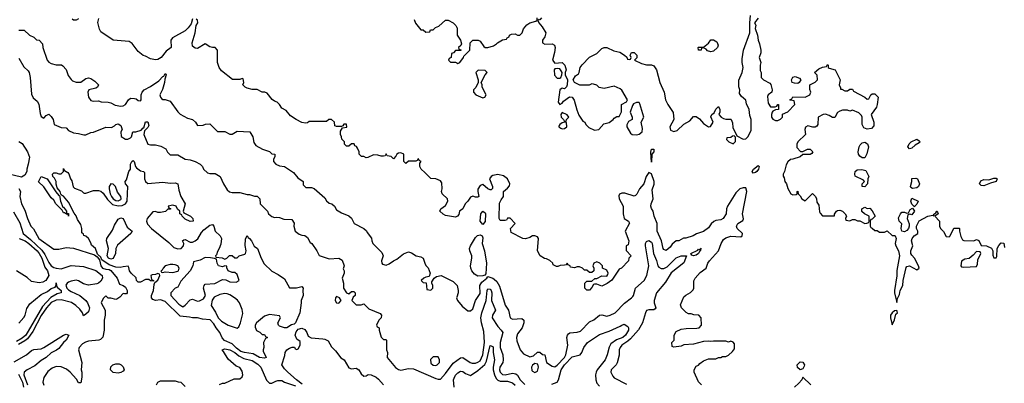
# Model space of a CAD drawing. Header units: inches. Extents: x 2380053 to 2584298, y 380219 to 546618.
# Tile 764 of 788: x 2476476 to 2484415, y 502301 to 505236. Entities that reach past the tile are written whole.
import ezdxf

# ---------------------------------------------------------------- set-up
doc = ezdxf.new("R2010")
doc.units = ezdxf.units.IN
doc.header["$MEASUREMENT"] = 0
doc.layers.add('C4570', color=7, linetype='Continuous')
doc.layers.add('C4580', color=7, linetype='Continuous')

msp = doc.modelspace()

# ---------------------------------------------------------------- linework, layer by layer
at = {"layer": 'C4570', "color": 2}
for points, elevation in [([(2476950, 505242), (2476930, 505232), (2476910, 505232), (2476899.6, 505239.6)], 46), ([(2477870, 505242), (2477857.2, 505202.8), (2477835.3, 505170), (2477810, 505146.8), (2477708.7, 505090), (2477695.3, 505070), (2477698, 505010), (2477658, 504982), (2477615.3, 504930), (2477590, 504914.8), (2477570, 504911), (2477530, 504921), (2477490, 504941), (2477470, 504946), (2477430, 504978), (2477383.6, 505043.6), (2477359.6, 505059.6), (2477230, 505071), (2477130, 505138), (2477118, 505158), (2477106.8, 505213.2), (2477114, 505246)], 46), ([(2480000, 503647), (2479990, 503642), (2479910, 503656), (2479890, 503666), (2479862.8, 503690), (2479871, 503710), (2479910, 503735.3), (2479926.8, 503770), (2479924.7, 503790), (2479882, 503830), (2479878, 503850), (2479882, 503870), (2479879.6, 503919.6), (2479870, 503934), (2479831.1, 503951.1), (2479790, 503954), (2479743.6, 504003.6), (2479712, 504030), (2479702, 504050), (2479702, 504078), (2479712, 504090), (2479698, 504098), (2479692.7, 504112.7), (2479686, 504110), (2479682, 504098), (2479670, 504094), (2479610, 504094), (2479590, 504074), (2479574, 504090), (2479572, 504150), (2479550, 504162), (2479530, 504158), (2479518, 504150), (2479510, 504134), (2479490, 504114), (2479471.6, 504131.6), (2479438, 504138), (2479430, 504152), (2479422, 504138), (2479410, 504134), (2479390, 504134), (2479363.6, 504143.6), (2479330, 504144.7), (2479283.6, 504123.6), (2479270, 504122), (2479250, 504132), (2479232.7, 504132.7), (2479214, 504150), (2479214, 504170), (2479199.6, 504199.6), (2479192.7, 504212.7), (2479178, 504218), (2479172.7, 504232.7), (2479150, 504234), (2479130, 504214), (2479110, 504214), (2479094, 504230), (2479094, 504250), (2479072.7, 504272.7), (2479071.6, 504291.6), (2479062, 504310), (2479063.6, 504336.4), (2479078, 504362), (2479112.7, 504367.3), (2479110, 504392), (2479088.4, 504391.6), (2479082, 504378), (2479070, 504374), (2479030, 504374), (2479018, 504378), (2479014, 504410), (2478990, 504431.3), (2478968.7, 504431.3), (2478950, 504414), (2478810, 504414), (2478796.4, 504403.6), (2478779, 504401), (2478750, 504406), (2478704.7, 504430), (2478660.7, 504460.7), (2478623.6, 504503.6), (2478590, 504522), (2478570.9, 504550.9), (2478551, 504571), (2478530, 504578), (2478510.9, 504590.9), (2478470, 504642), (2478451.1, 504651.1), (2478430, 504652), (2478390, 504672), (2478350, 504672), (2478310, 504682), (2478294, 504690), (2478274, 504710), (2478282, 504730), (2478278, 504758), (2478270, 504762), (2478250, 504752), (2478192.7, 504752.7), (2478103.5, 504823.5), (2478084.7, 504850), (2478071.3, 504890), (2478071.3, 504990), (2478050.9, 505010.9), (2478030, 505011.3), (2478010, 505018), (2477970, 505042), (2477910, 505002), (2477890, 505004.7), (2477870, 505022), (2477867.7, 505050), (2477891.3, 505130), (2477898, 505190), (2477911.3, 505210), (2477910.7, 505230.7), (2477899.8, 505239.8)], 46), ([(2479656, 505236), (2479666.4, 505206.4), (2479710, 505154), (2479730, 505154), (2479750, 505134), (2479782, 505138), (2479787.3, 505152.7), (2479810, 505154), (2479827.3, 505172.7), (2479856.4, 505183.6), (2479910, 505232), (2479930, 505232), (2479970, 505211.3), (2479991.3, 505190), (2480000, 505173.8)], 50), ([(2476470, 505152), (2476511.6, 505151.6), (2476554, 505110), (2476590, 505094), (2476610, 505074), (2476634, 505070), (2476659.6, 505039.6), (2476662, 505010), (2476698, 504910), (2476710, 504892), (2476730, 504882), (2476770, 504872), (2476811.6, 504871.6), (2476823.6, 504863.6), (2476850, 504834), (2476866.4, 504786.4), (2476890, 504752), (2476902, 504742), (2476930, 504732), (2476970, 504732), (2477010, 504762), (2477030, 504766), (2477050, 504761), (2477080.7, 504740.7), (2477111.3, 504710), (2477102, 504690), (2477090, 504682), (2477034, 504670), (2477026, 504650), (2477031.3, 504610), (2477050, 504584.7), (2477070, 504578), (2477110, 504582), (2477132.7, 504572.7), (2477188.7, 504571.3), (2477210, 504566), (2477244.7, 504544.7), (2477290, 504538.7), (2477310, 504540.4), (2477329.2, 504550), (2477354, 504590), (2477370, 504602.8), (2477401, 504601), (2477416, 504596), (2477430, 504584.7), (2477450, 504582), (2477455.3, 504590), (2477455.3, 504630), (2477462, 504650), (2477479, 504670), (2477530, 504697.1), (2477598.3, 504741.7), (2477630, 504778), (2477639, 504781), (2477650, 504802), (2477658, 504790), (2477645.4, 504754.6), (2477644, 504730), (2477628, 504672), (2477606.8, 504630), (2477611.1, 504611.1), (2477619.6, 504599.6), (2477630, 504592), (2477650, 504591.3), (2477690, 504578), (2477750, 504492), (2477770, 504472), (2477830, 504441), (2477870, 504431.3), (2477892, 504410), (2477910, 504382), (2477954.6, 504385.4), (2477972.7, 504392.7), (2478010, 504394), (2478070, 504334), (2478130, 504334), (2478170, 504311), (2478190, 504311), (2478230, 504334.8), (2478332, 504330), (2478356, 504290), (2478363.6, 504243.6), (2478379.6, 504219.6), (2478434, 504190), (2478490.9, 504170.9), (2478510, 504152), (2478534, 504150), (2478532, 504130), (2478522, 504110), (2478522, 504090), (2478542, 504070), (2478570, 504056), (2478610, 504050.8), (2478683.5, 504003.5), (2478719.8, 503959.8), (2478762, 503930), (2478762, 503902), (2478782, 503882), (2478830, 503882), (2478850, 503872), (2478936.9, 503796.9), (2478950, 503774), (2478970, 503754), (2478994, 503750), (2479014, 503730), (2479030, 503702), (2479070, 503678), (2479130, 503654), (2479150, 503634), (2479174, 503590), (2479251.1, 503551.1), (2479271, 503531), (2479276.9, 503516.9), (2479312.7, 503472.7), (2479314, 503450), (2479322, 503430), (2479396.3, 503356.3), (2479406, 503330), (2479394, 503290), (2479394.8, 503270), (2479402, 503262), (2479430, 503255.5), (2479454.3, 503265.7), (2479490, 503290.7), (2479518, 503302), (2479570, 503346), (2479610, 503361), (2479634.4, 503354.4), (2479674, 503330), (2479710, 503322), (2479730, 503312), (2479742, 503270), (2479751.6, 503251.6), (2479770, 503234), (2479784.7, 503190), (2479778, 503162), (2479750, 503158), (2479734, 503150), (2479714, 503130), (2479730, 503114), (2479752.7, 503112.7), (2479758, 503058), (2479790, 503054), (2479806, 503070), (2479806, 503090), (2479798, 503110), (2479800.4, 503119.6), (2479818, 503150), (2479838, 503162), (2479874, 503170), (2479939.6, 503139.6), (2479970, 503122), (2480000, 503092)], 42), ([(2480000, 504986.3), (2479990, 504986), (2479972.7, 504967.3), (2479958, 504962), (2479954, 504930), (2479938, 504922), (2479934, 504910), (2479950, 504894), (2479990, 504894), (2480000, 504888)], 50), ([(2476470, 504926), (2476510, 504856), (2476543.5, 504823.5), (2476551, 504810), (2476558.8, 504770), (2476570, 504634), (2476585.4, 504605.4), (2476616.9, 504576.9), (2476630, 504554), (2476639.6, 504479.6), (2476650, 504454), (2476670, 504442), (2476690, 504462), (2476710, 504472), (2476730, 504454), (2476744.7, 504430), (2476754, 504390), (2476810, 504364.7), (2476850, 504362), (2476870, 504342), (2476910, 504322), (2476950, 504318), (2476993.6, 504306.4), (2477010, 504306), (2477050, 504326), (2477070, 504326.8), (2477170, 504367.3), (2477215.3, 504364.7), (2477241.2, 504378.8), (2477250, 504390.8), (2477270, 504396), (2477290, 504382), (2477301, 504350), (2477292, 504330), (2477292.7, 504292.7), (2477330, 504272), (2477347.3, 504272.7), (2477370, 504282), (2477378, 504290), (2477388.4, 504331.6), (2477411.6, 504331.6), (2477455.3, 504344.7), (2477470, 504362), (2477476.4, 504363.6), (2477490, 504411.3), (2477510, 504411), (2477516.9, 504383.1), (2477510, 504366), (2477481, 504339), (2477476, 504310), (2477510, 504231.3), (2477530, 504224.7), (2477570, 504226), (2477613.7, 504213.7), (2477653.4, 504193.4), (2477667.5, 504167.5), (2477690, 504146), (2477750, 504146), (2477810, 504111), (2477850, 504104.7), (2477890, 504091.3), (2477932, 504070), (2477950, 504052), (2477958, 504030), (2477990, 504001), (2478010, 503994.8), (2478053.2, 503993.2), (2478092, 503970), (2478118, 503910), (2478150, 503862), (2478166.4, 503846.4), (2478190, 503841), (2478250, 503841), (2478310, 503824.7), (2478330, 503824.7), (2478370, 503811.3), (2478390.7, 503810.7), (2478412, 503790), (2478414, 503750), (2478474, 503690), (2478482, 503670), (2478510, 503646), (2478530, 503638), (2478550, 503642), (2478570, 503638), (2478606.4, 503626.4), (2478670, 503622), (2478690, 503594), (2478686, 503570), (2478698, 503530), (2478730, 503504.7), (2478750, 503496), (2478774, 503494), (2478796.9, 503476.9), (2478818, 503438), (2478831.3, 503430), (2478871.3, 503370), (2478891.6, 503331.6), (2478970, 503306), (2479050, 503310.8), (2479075.5, 503295.5), (2479090.8, 503250), (2479084.7, 503224.7), (2479092, 503210), (2479092, 503190), (2479076, 503150), (2479086, 503110), (2479086.8, 503070), (2479110, 503032), (2479130, 503022), (2479150, 503042), (2479170, 503042), (2479182, 503030), (2479182, 503010), (2479164.7, 502995.3), (2479154, 502970), (2479190, 502934), (2479230, 502934), (2479250, 502942), (2479290, 502902), (2479383.6, 502863.6), (2479392, 502850), (2479391.3, 502830), (2479372, 502810), (2479354, 502770), (2479358, 502758), (2479374, 502750), (2479374, 502730), (2479390, 502674), (2479410, 502654), (2479430, 502654), (2479434, 502650), (2479434, 502570), (2479442, 502550), (2479438, 502510), (2479507.3, 502427.3), (2479530, 502411.3), (2479550, 502406), (2479610, 502421), (2479650, 502418.8), (2479830, 502340.5), (2479850, 502334), (2479870, 502334.8), (2479910, 502379.1), (2479970, 502464), (2480000, 502485.9)], 38), ([(2476470, 504253), (2476495.6, 504235.6), (2476539.3, 504170), (2476554, 504126), (2476544.7, 504070), (2476532, 504030), (2476532, 504010), (2476518, 503982), (2476490, 503966), (2476388.9, 503988.9)], 34), ([(2476470, 503874), (2476482, 503850), (2476478, 503810), (2476491, 503750), (2476518, 503698), (2476538.8, 503630), (2476566, 503570), (2476587.1, 503547.1), (2476631, 503470), (2476750, 503384.7), (2476790, 503384.7), (2476850, 503396), (2476908.4, 503391.6), (2477079.1, 503339.1), (2477101, 503321), (2477118, 503298), (2477130.6, 503250), (2477144.4, 503230), (2477170, 503221.3), (2477198.4, 503218.4), (2477210.6, 503210.6), (2477260.7, 503150), (2477280.7, 503100.7), (2477310.5, 503090.5), (2477330, 503076), (2477341, 503050), (2477342, 503030), (2477336, 503024), (2477322, 503022), (2477310, 503026), (2477283.6, 502996.4), (2477259.6, 502980.4), (2477250, 502978), (2477210, 502988), (2477188.4, 502988.4), (2477170, 503006), (2477150, 502986), (2477132, 502950), (2477164.7, 502890), (2477164.7, 502850), (2477156, 502810), (2477156, 502730), (2477145.4, 502674.6), (2477126, 502654), (2477114, 502650), (2477030, 502640.9), (2477006.2, 502633.8), (2476981.1, 502618.9), (2476956, 502590), (2476951, 502570), (2476976, 502470), (2476971.3, 502410), (2476978, 502390), (2476978, 502350), (2476970, 502306), (2476950, 502306), (2476934.6, 502334.6), (2476882, 502390), (2476853.8, 502413.8), (2476810, 502435.1), (2476770, 502437.2), (2476738, 502422), (2476703.5, 502396.5), (2476670.9, 502349.1), (2476662.8, 502310), (2476670, 502284.7)], 34), ([(2476426, 503686), (2476476.3, 503596.3), (2476503.2, 503510), (2476562.7, 503462.7), (2476654.9, 503374.9), (2476679.4, 503339.4), (2476710, 503276.4), (2476730, 503248.9), (2476750, 503236), (2476769.6, 503230.4), (2476810, 503226), (2476890, 503251.7), (2476990, 503244.9), (2477090, 503210.3), (2477141.6, 503170), (2477142.4, 503150), (2477130, 503126), (2477111.7, 503108.3), (2477096.7, 503103.3), (2477030, 503092.4), (2476990, 503104.8), (2476950, 503128.5), (2476930, 503132.3), (2476890, 503126.6), (2476870, 503117.6), (2476858.7, 503110), (2476847.5, 503092.5), (2476854.6, 503070), (2476870, 503055.6), (2476890, 503042), (2476961.6, 503010), (2477008.4, 502970), (2477023.1, 502950), (2477039.3, 502910), (2477030, 502879), (2477010, 502859), (2476990, 502846), (2476981.2, 502870), (2476959.3, 502899.3), (2476929.5, 502930), (2476892.8, 502952.8), (2476810, 502973.5), (2476770, 502972.8), (2476730, 502951.9), (2476691.4, 502910), (2476650, 502849.6), (2476580.6, 502719.4), (2476538.8, 502661.2), (2476516.9, 502643.1), (2476465, 502615)], 30), ([(2476470.3, 503470.3), (2476519.3, 503450), (2476550, 503430.2), (2476617.8, 503370), (2476633.4, 503350), (2476653.6, 503310), (2476677.3, 503237.3), (2476699.3, 503210), (2476711, 503170), (2476686, 503130), (2476662.4, 503117.6), (2476632.1, 503112.1), (2476570, 503123.7), (2476535.8, 503155.8), (2476450, 503209.6)], 26), ([(2476470, 502787), (2476510, 502833), (2476520.5, 502850), (2476534.3, 502905.7), (2476556.9, 502943.1), (2476650, 503017.6), (2476698.8, 503041.2), (2476730, 503064.9), (2476762, 503078), (2476768.7, 503090), (2476770, 503112), (2476771.3, 503090), (2476778, 503078), (2476810.4, 503050), (2476811, 503030), (2476777.2, 503022.8), (2476725.7, 502994.3), (2476658.3, 502921.7), (2476524.1, 502690), (2476495.1, 502664.8), (2476450, 502639.1)], 26), ([(2480000, 502995.7), (2479998, 502990), (2480000, 502984)], 42), ([(2478754.3, 502294.3), (2478708, 502328), (2478639, 502390), (2478610, 502419), (2478589.3, 502450), (2478613.6, 502526.4), (2478615.3, 502550), (2478629.3, 502570.7), (2478650, 502584.7), (2478671.6, 502591.6), (2478691.6, 502591.6), (2478698, 502578), (2478710, 502574), (2478722, 502578), (2478738, 502610), (2478738, 502638), (2478710, 502658), (2478698, 502690), (2478704.4, 502715.6), (2478722, 502738), (2478750, 502745.5), (2478774, 502734), (2478791, 502710), (2478802.8, 502682.8), (2478826.8, 502666.8), (2478920.7, 502660.7), (2478937.3, 502657.3), (2478962.8, 502642.8), (2478990, 502596), (2479022.5, 502562.5), (2479066, 502506), (2479091, 502490), (2479130, 502426), (2479150, 502418.8), (2479190, 502422.8), (2479210.8, 502410), (2479230, 502378), (2479250, 502358), (2479270, 502362), (2479286.6, 502373.4), (2479309.4, 502370.6), (2479350, 502350.4), (2479370, 502334.9), (2479410.5, 502290)], 34), ([(2476430, 502475.3), (2476529.3, 502530), (2476570, 502565.5), (2476590, 502573.4), (2476650, 502579.3), (2476671.2, 502588.8), (2476829, 502690), (2476850, 502696.3), (2476871, 502690), (2476850.5, 502650), (2476828.6, 502631.4), (2476790, 502582.9), (2476771.5, 502568.5), (2476730, 502547.8), (2476688, 502510), (2476650, 502486.3), (2476597.1, 502442.9), (2476534.9, 502410), (2476512.2, 502390), (2476509.1, 502370), (2476537.8, 502290)], 30), ([(2478087.3, 502292.7), (2478110, 502302), (2478130, 502302), (2478204, 502336), (2478250, 502336), (2478270, 502352), (2478274.5, 502370), (2478270, 502398), (2478250, 502428.7), (2478220.2, 502440.2), (2478156.4, 502496.4), (2478119, 502559), (2478108, 502570), (2478130, 502578), (2478170, 502571), (2478210.8, 502550.8), (2478243.8, 502523.8), (2478282.4, 502502.4), (2478350, 502484), (2478396.4, 502456.4), (2478420.7, 502430), (2478466.4, 502326.4), (2478490, 502302), (2478510, 502302), (2478540.4, 502319.6), (2478556.4, 502323.6), (2478590, 502324.7), (2478610.7, 502310.7), (2478699.9, 502279.9)], 34), ([(2476466.1, 502373.9), (2476499.4, 502310), (2476506.6, 502270)], 26), ([(2479978, 502270), (2479975.1, 502330), (2479978.3, 502341.7), (2479990, 502366), (2480000, 502376.4)], 34), ([(2477578, 502290), (2477588.9, 502311.1), (2477610, 502322), (2477730, 502322), (2477752.7, 502312.7), (2477774, 502310), (2477810, 502274)], 34)]:
    msp.add_lwpolyline(points, dxfattribs=dict(at, elevation=elevation))
for points, elevation in [([(2477510, 503914.8), (2477630, 503925.5), (2477690, 503917.3), (2477730, 503918.8), (2477750.7, 503910.7), (2477759.8, 503859.8), (2477776, 503810), (2477810.8, 503750), (2477794, 503690), (2477798, 503678), (2477852, 503650), (2477871.3, 503630), (2477874, 503610), (2477850, 503608), (2477810, 503626), (2477786, 503650), (2477782, 503662), (2477766, 503670), (2477766, 503690), (2477747.3, 503707.3), (2477738, 503730), (2477710, 503738), (2477674, 503730), (2477678, 503718), (2477692.7, 503712.7), (2477692.7, 503707.3), (2477670, 503706), (2477651.1, 503688.9), (2477610, 503679), (2477590, 503679), (2477570, 503689), (2477550, 503685.2), (2477504.4, 503630), (2477499.1, 503610), (2477505.2, 503585.2), (2477538, 503550), (2477678.4, 503438.4), (2477717.5, 503397.5), (2477750, 503387.3), (2477778, 503390), (2477795.3, 503410), (2477798, 503430), (2477788.7, 503451.3), (2477800.4, 503459.6), (2477810, 503462), (2477850, 503441), (2477870, 503441), (2477890, 503451), (2477911.9, 503468.1), (2477941.5, 503518.5), (2477960.9, 503539.1), (2478010, 503578), (2478030, 503582), (2478042, 503570), (2478052, 503530), (2478091.1, 503491.1), (2478102, 503470), (2478096.9, 503423.1), (2478084.7, 503390), (2478070, 503366), (2478062, 503338), (2478054, 503330), (2478058, 503318), (2478107.3, 503312.7), (2478130, 503302), (2478146, 503310), (2478168.4, 503331.6), (2478190, 503332), (2478210, 503314), (2478230, 503314), (2478246, 503330), (2478290, 503342), (2478295.3, 503350), (2478302, 503370), (2478293.6, 503413.6), (2478295.3, 503464.7), (2478310, 503494), (2478316.9, 503476.9), (2478330, 503471), (2478346, 503450), (2478367.3, 503407.3), (2478392, 503390), (2478422.8, 503310), (2478445.8, 503265.8), (2478510, 503206), (2478559.8, 503179.8), (2478610, 503144.7), (2478650, 503072), (2478708.9, 503071.1), (2478750, 503082), (2478762, 503070), (2478758, 503050), (2478761, 503010), (2478744.7, 502970), (2478746, 502950), (2478734, 502870), (2478700.7, 502790), (2478690, 502779.3), (2478667.5, 502772.5), (2478630, 502748), (2478610, 502748), (2478570, 502762), (2478562, 502770), (2478558, 502790), (2478578, 502830), (2478570, 502846), (2478490, 502855.3), (2478450, 502842), (2478384, 502790), (2478374.8, 502770), (2478375.3, 502755.3), (2478386.4, 502726.4), (2478412.7, 502712.7), (2478430, 502694), (2478450, 502694), (2478458, 502678), (2478474, 502670), (2478458, 502662), (2478442, 502630), (2478444.7, 502590), (2478438, 502570), (2478439.6, 502559.6), (2478462, 502510), (2478450, 502504), (2478409.2, 502509.2), (2478359.3, 502539.3), (2478289.4, 502549.4), (2478258.4, 502558.4), (2478224.5, 502584.5), (2478190, 502619.3), (2478127, 502647), (2478107.6, 502667.6), (2478089.3, 502710), (2478059.3, 502750), (2478042, 502782), (2478012.9, 502812.9), (2477950, 502819), (2477910, 502829.3), (2477870, 502829.4), (2477844, 502836), (2477770, 502842), (2477650, 502962), (2477610, 502974), (2477570, 502969), (2477550, 502978), (2477538, 502990), (2477539, 503010), (2477554, 503050), (2477560.4, 503099.6), (2477566, 503114), (2477590, 503134), (2477606, 503170), (2477602, 503182), (2477590, 503186), (2477570, 503178), (2477543.6, 503176.4), (2477534, 503170), (2477538, 503138), (2477554, 503130), (2477554, 503126), (2477530, 503128), (2477518, 503138), (2477490, 503138), (2477450, 503118), (2477430, 503118), (2477418, 503130), (2477413.6, 503153.6), (2477375.3, 503190), (2477362, 503210), (2477356.4, 503236.4), (2477350, 503246), (2477310, 503242), (2477285.4, 503234.6), (2477250, 503237.2), (2477197, 503257), (2477137.2, 503297.2), (2477130, 503319), (2477102, 503342), (2477086, 503390), (2477055.1, 503415.1), (2477050, 503435.3), (2477030, 503468.7), (2477010, 503489), (2476993.6, 503493.6), (2476990, 503506), (2476976.4, 503516.4), (2476977, 503550), (2476970, 503584), (2476942.9, 503622.9), (2476930, 503653.2), (2476913.6, 503673.6), (2476870, 503764), (2476830, 503812.7), (2476817.2, 503817.2), (2476807.3, 503827.3), (2476800.9, 503850), (2476779, 503879), (2476769.2, 503909.2), (2476769.3, 503930), (2476756.6, 503956.6), (2476744, 503970), (2476741.2, 503990), (2476744.8, 503995.2), (2476750, 504001), (2476770, 504001), (2476790, 503991.3), (2476810, 503992), (2476828, 504010), (2476830, 504034), (2476838, 504018), (2476863.6, 504003.6), (2476871.6, 503991.6), (2476886, 503950), (2476895.5, 503935.5), (2476906.8, 503886.8), (2476916.9, 503876.9), (2476974, 503854), (2476990, 503838), (2476996.9, 503836.9), (2477010, 503836), (2477070, 503856), (2477110, 503858), (2477130, 503851.3), (2477150, 503836), (2477183.6, 503783.6), (2477225.1, 503745.1), (2477270, 503733.2), (2477303.3, 503736.7), (2477329.8, 503750.2), (2477343.6, 503770), (2477348.4, 503888.4), (2477328, 503910), (2477326, 503930), (2477336.4, 503943.6), (2477355.3, 504010), (2477368.7, 504030), (2477369.2, 504070), (2477379, 504090), (2477390, 504098.8), (2477398.8, 504090), (2477410.6, 504050.6), (2477418.8, 504038.8), (2477450, 504016), (2477474, 504010), (2477482, 504002), (2477482.8, 503950), (2477491, 503930)], 34), ([(2476870, 503648.7), (2476866, 503666), (2476854, 503666), (2476838, 503678), (2476830, 503678), (2476819, 503699), (2476768, 503750), (2476750, 503778), (2476730, 503798), (2476670, 503886), (2476627.3, 503927.3), (2476649, 503971), (2476698, 503950), (2476767.3, 503847.3), (2476790, 503818), (2476796.9, 503816.9), (2476804.7, 503770), (2476823.6, 503723.6), (2476830, 503722), (2476852, 503690), (2476854, 503674), (2476870, 503672)], 34), ([(2477210, 503911.6), (2477198, 503890), (2477196.5, 503870), (2477206, 503830), (2477216.5, 503810), (2477230.3, 503790), (2477250, 503775.2), (2477270, 503772.9), (2477290, 503784.9), (2477293.3, 503790), (2477290.9, 503810), (2477264.7, 503844.7), (2477248, 503890), (2477230, 503909.6)], 38), ([(2477210, 503302.3), (2477192.3, 503310), (2477181.7, 503330), (2477192.3, 503390), (2477176, 503450), (2477177.2, 503470), (2477223.2, 503536.8), (2477241.5, 503578.5), (2477270, 503624.7), (2477290, 503636), (2477310.8, 503630), (2477342.4, 503562.4), (2477382.8, 503530), (2477370.7, 503510), (2477264.4, 503415.6), (2477252, 503388), (2477247.2, 503350), (2477230, 503308)], 30), ([(2477970, 503315.3), (2477930, 503294), (2477878, 503282), (2477872, 503250), (2477851.3, 503210), (2477774.4, 503125.6), (2477750, 503078), (2477730, 503068), (2477694, 503030), (2477694, 503010), (2477759.8, 502939.8), (2477790, 502918), (2477810, 502931.3), (2477850, 502976), (2477870, 502981), (2477910, 502964.7), (2477925.4, 502965.4), (2477956.5, 502983.5), (2477975.3, 503010), (2477959, 503070), (2477962, 503090), (2477970, 503102), (2478050, 503106.8), (2478110, 503138.8), (2478137.3, 503137.3), (2478170, 503121), (2478222, 503118), (2478246, 503130), (2478230, 503178), (2478210, 503195.3), (2478190, 503195.3), (2478158, 503210), (2478146, 503234), (2478146, 503246), (2478130, 503248), (2478110, 503242), (2478078, 503250), (2478068, 503270), (2478062, 503302), (2478047.3, 503307.3), (2478014, 503314)], 34), ([(2477710, 503259), (2477690, 503259), (2477650, 503248), (2477632, 503230), (2477624.7, 503215.3), (2477614, 503210), (2477618, 503198), (2477630, 503194), (2477650, 503202), (2477710, 503196), (2477750, 503206.8), (2477755.3, 503210), (2477762, 503230), (2477750, 503248), (2477730, 503257.2)], 34), ([(2478130, 503025.2), (2478090, 503017.2), (2478044.5, 502995.5), (2478026.8, 502973.2), (2478020.7, 502930), (2478055.9, 502875.9), (2478076, 502830), (2478103.4, 502803.4), (2478158, 502770), (2478230, 502744.7), (2478243.1, 502756.9), (2478257.2, 502790), (2478274.8, 502865.2), (2478270, 502898), (2478249.2, 502950), (2478231.7, 502971.7), (2478209, 502990), (2478170, 503016), (2478150, 503022.7)], 34), ([(2479030, 503002), (2479021, 502990), (2479018.8, 502970), (2479030, 502951.3), (2479050, 502947.7), (2479069, 502970), (2479055.3, 502990)], 38), ([(2479850, 502515.3), (2479810, 502515.3), (2479787.3, 502492.7), (2479790, 502464.7), (2479810, 502447.3), (2479830, 502444.9), (2479842, 502450), (2479862, 502470), (2479862, 502490)], 42), ([(2477270, 502382), (2477230, 502388.7), (2477208.7, 502410), (2477210, 502434), (2477226, 502450), (2477250, 502458), (2477276.9, 502456.9), (2477294, 502450), (2477310, 502434), (2477318, 502410), (2477310, 502398), (2477290, 502388.7)], 34)]:
    msp.add_lwpolyline(points, close=True, dxfattribs=dict(at, elevation=elevation))
at = {"layer": 'C4580', "color": 2}
for points, elevation in [([(2480000, 504888), (2480010, 504882), (2480026, 504890), (2480055.3, 504930), (2480058, 504942), (2480106, 504990), (2480108, 505050), (2480128.4, 505071.6), (2480171.6, 505071.6), (2480190, 505062), (2480219.6, 505019.6), (2480230, 505012), (2480250, 505011.3), (2480296.4, 505023.6), (2480320.4, 505039.6), (2480328, 505050), (2480370, 505074), (2480402, 505078), (2480406, 505090), (2480422, 505098), (2480426, 505110), (2480440.4, 505119.6), (2480470, 505122), (2480490, 505112), (2480510, 505112), (2480528, 505130), (2480538, 505162), (2480565.2, 505194.8), (2480590, 505211.3), (2480636.4, 505223.6), (2480648, 505232), (2480648.7, 505250)], 50), ([(2480684.7, 505250), (2480670, 505235.3), (2480663.6, 505236.4), (2480654, 505230), (2480662, 505210), (2480690, 505178), (2480718.8, 505130), (2480710, 505098), (2480691.3, 505070), (2480692, 505050), (2480710, 505038), (2480770, 505041.6), (2480787.3, 505030), (2480793.4, 505010), (2480788.2, 504970), (2480770.8, 504910), (2480790, 504884.7), (2480850.4, 504890.3), (2480871, 504870), (2480878, 504850), (2480882, 504830), (2480874, 504810), (2480874, 504790), (2480892, 504750), (2480891.3, 504710), (2480885.4, 504694.6), (2480870, 504678), (2480850, 504682), (2480831.1, 504668.9), (2480818, 504570), (2480830, 504552), (2480850, 504562), (2480862, 504578), (2480910, 504612), (2480931.1, 504611.1), (2480946.4, 504586.4), (2480967.3, 504507.3), (2480984.5, 504464.5), (2481018, 504418), (2481032, 504410), (2481042, 504390), (2481065.4, 504365.4), (2481110, 504344.7), (2481146, 504350), (2481184.7, 504395.3), (2481230, 504406), (2481262, 504430), (2481270, 504442), (2481290, 504454), (2481310, 504454), (2481328.4, 504491.6), (2481328.7, 504550), (2481368.4, 504571.6), (2481378, 504590), (2481330, 504668), (2481318, 504678), (2481270, 504699), (2481190, 504681.2), (2481149.3, 504689.3), (2481130, 504708), (2481103.6, 504716.4), (2481090, 504718), (2481068.4, 504708.4), (2480992.7, 504707.3), (2480950, 504728), (2480938, 504750), (2480956.4, 504783.6), (2480980.4, 504799.6), (2480988, 504810), (2480995.3, 504850), (2481010, 504872), (2481070, 504932), (2481130, 504962), (2481170, 505002), (2481190, 505012), (2481210, 505012), (2481265.4, 504985.4), (2481314.4, 504974.4), (2481354, 504950), (2481372.7, 504932.7), (2481378, 504918), (2481390, 504914), (2481402, 504918), (2481406, 504930), (2481398, 504950), (2481408, 504970), (2481430, 504971), (2481451.1, 504948.9), (2481451.3, 504928.7), (2481434, 504910), (2481490, 504881), (2481530, 504871), (2481571.1, 504871.1), (2481590, 504862), (2481610.6, 504830.6), (2481636.3, 504730), (2481671.3, 504650), (2481682, 504590), (2481701, 504550), (2481746, 504486), (2481751, 504430), (2481718, 504370), (2481724.7, 504344.7), (2481750, 504332), (2481778, 504342), (2481830, 504391.3), (2481880.4, 504419.6), (2481910, 504454), (2481930, 504454), (2481956.9, 504436.9), (2481990, 504398), (2482030, 504372), (2482047.3, 504372.7), (2482068, 504410), (2482048.9, 504451.1), (2482058, 504470), (2482075.3, 504484.7), (2482090, 504514), (2482110, 504534), (2482122, 504510), (2482122, 504490), (2482114, 504470), (2482132, 504450), (2482150, 504438), (2482170, 504432), (2482210, 504434), (2482214, 504430), (2482223.6, 504403.6), (2482226, 504366), (2482258, 504298), (2482310, 504272), (2482330, 504274), (2482350, 504294), (2482374.6, 504345.4), (2482373.2, 504430), (2482363.1, 504463.1), (2482357.2, 504510), (2482336.5, 504556.5), (2482330, 504586), (2482296.4, 504616.4), (2482280.4, 504640.4), (2482282, 504670), (2482274.6, 504694.6), (2482273.6, 504746.4), (2482301.2, 504810), (2482308.9, 504848.9), (2482301.2, 504890), (2482301.2, 504918.8), (2482313.2, 504990), (2482362, 505130), (2482362, 505210), (2482369.1, 505269.1)], 50), ([(2482430.7, 505249.3), (2482402, 505210), (2482411, 505191), (2482405.4, 505165.4), (2482426, 505110), (2482431, 505070), (2482441.4, 505041.4), (2482451.3, 504990), (2482451.1, 504968.9), (2482438, 504930), (2482451.3, 504890), (2482446, 504870), (2482446, 504826), (2482454, 504810), (2482454, 504770), (2482474, 504750), (2482523.6, 504723.6), (2482531.6, 504711.6), (2482544.7, 504670), (2482542, 504650), (2482511.6, 504628.4), (2482504.7, 504615.3), (2482510, 504562), (2482530, 504532), (2482567.3, 504532.7), (2482582, 504538), (2482590, 504552), (2482594, 504550), (2482594, 504510), (2482570, 504508), (2482550, 504498), (2482544.7, 504490), (2482538, 504470), (2482538, 504450), (2482550, 504432), (2482570, 504422), (2482590, 504422), (2482610, 504432), (2482628, 504450), (2482628, 504472), (2482670, 504492), (2482726, 504550), (2482722, 504582), (2482690, 504586), (2482686, 504590), (2482702, 504598), (2482710, 504614), (2482810, 504611.3), (2482848, 504630), (2482855.3, 504650), (2482847.3, 504672.7), (2482846, 504710), (2482890, 504732), (2482908, 504750), (2482907.3, 504787.3), (2482886, 504810), (2482920.4, 504839.6), (2482948.4, 504851.6), (2482982, 504858), (2482990, 504874), (2482994, 504870), (2482994, 504850), (2483003.6, 504843.6), (2483050.9, 504830.9), (2483065.4, 504805.4), (2483092, 504750), (2483084.7, 504710), (2483094, 504686), (2483094, 504674), (2483106, 504674), (2483130, 504662), (2483150, 504662), (2483170, 504674), (2483190, 504674), (2483198, 504658), (2483291.6, 504611.6), (2483310, 504594), (2483322, 504598), (2483338, 504630), (2483350, 504638), (2483370, 504638), (2483398, 504610), (2483391.3, 504550), (2483384.7, 504530), (2483342, 504470), (2483364, 504410), (2483362, 504378), (2483343.5, 504356.5), (2483310, 504352.3), (2483283.3, 504363.3), (2483269.2, 504390), (2483268.9, 504448.9), (2483263.1, 504463.1), (2483243.1, 504483.1), (2483190, 504506), (2483170, 504498), (2483150, 504506), (2483110, 504506), (2483090, 504498), (2483070, 504486), (2483050, 504446), (2483030, 504446), (2483003.1, 504463.1), (2482973.6, 504473.6), (2482954, 504470), (2482914, 504450), (2482912, 504390), (2482903.6, 504376.4), (2482890.9, 504369.1), (2482870, 504368.7), (2482830, 504378), (2482811.6, 504368.4), (2482806, 504350), (2482811.3, 504310), (2482751.3, 504250), (2482742, 504230), (2482743.6, 504203.6), (2482772.7, 504172.7), (2482790, 504172), (2482828.9, 504191.1), (2482848.9, 504191.1), (2482871.6, 504168.4), (2482863.6, 504156.4), (2482851.1, 504148.9), (2482790, 504148), (2482770, 504128.7), (2482711.1, 504108.9), (2482690, 504108), (2482670, 504088), (2482655.3, 504064.7), (2482642, 504010), (2482632, 503990), (2482632.7, 503972.7), (2482639.6, 503959.6), (2482644.7, 503930), (2482658, 503910), (2482670, 503874), (2482694, 503830), (2482710, 503822), (2482736.4, 503823.6), (2482746, 503830), (2482746, 503850), (2482751.6, 503851.6), (2482754, 503830), (2482770, 503814), (2482782, 503790), (2482810, 503774), (2482868.4, 503831.6), (2482892, 503810), (2482902, 503790), (2482903.6, 503763.6), (2482919.6, 503739.6), (2482925.4, 503685.4), (2482930, 503674), (2482950, 503654), (2483046, 503654), (2483046, 503666), (2483062, 503690), (2483070, 503696), (2483090, 503698.8), (2483110.6, 503690.6), (2483132, 503670), (2483142, 503650), (2483134, 503630), (2483138, 503618), (2483170, 503612), (2483190, 503622), (2483210, 503622), (2483232.7, 503612.7), (2483250, 503612), (2483290, 503592), (2483307.3, 503592.7), (2483322, 503598), (2483326, 503610), (2483326, 503650), (2483288.4, 503668.4), (2483267.3, 503687.3), (2483266, 503710), (2483290, 503722), (2483310, 503712), (2483330, 503714), (2483350, 503694), (2483374, 503650), (2483350, 503626), (2483338, 503622), (2483334, 503610), (2483334, 503570), (2483338, 503558), (2483350, 503554), (2483370, 503534), (2483390, 503534), (2483410, 503522), (2483450, 503522), (2483470, 503532), (2483510, 503494), (2483530, 503494), (2483534, 503490), (2483542, 503470), (2483536, 503430), (2483541, 503410), (2483562.8, 503370), (2483570.4, 503330), (2483548.2, 503211.8), (2483547.5, 503167.5), (2483530.6, 503050), (2483530.6, 503030), (2483550, 502954), (2483554, 502986), (2483570, 503018), (2483576.4, 503050), (2483598.4, 503090), (2483598.9, 503130), (2483624.4, 503235.6), (2483630, 503244), (2483650, 503248.2), (2483710, 503218), (2483728, 503230), (2483724, 503250), (2483692.1, 503312.1), (2483670, 503335.3), (2483662.7, 503350), (2483660.9, 503370), (2483678, 503410), (2483666.6, 503450), (2483671.5, 503470), (2483688.6, 503491.4), (2483719, 503510), (2483717.2, 503530), (2483707.6, 503550), (2483707.6, 503570), (2483730, 503612.2), (2483798, 503650), (2483838, 503658), (2483846, 503654), (2483846, 503666), (2483862, 503678), (2483870, 503690.6), (2483874, 503690), (2483882, 503670), (2483854, 503650), (2483894, 503610), (2483892, 503570), (2483902, 503550), (2483925.4, 503525.4), (2483945.4, 503485.4), (2483970, 503482), (2483978, 503490), (2484007.3, 503552.7), (2484050, 503554), (2484054, 503550), (2484054, 503530), (2484065.4, 503485.4), (2484078, 503458), (2484090, 503454), (2484170, 503452), (2484190, 503462), (2484210, 503454), (2484230, 503414), (2484271.6, 503411.6), (2484311.1, 503391.1), (2484322, 503370), (2484323.6, 503336.4), (2484330, 503314), (2484350, 503314), (2484355.3, 503324.7), (2484358, 503390), (2484370, 503414), (2484390, 503434), (2484412.7, 503432.7), (2484418, 503398)], 50), ([(2480000, 505173.8), (2480002, 505170), (2480002, 505110), (2480030.9, 505070.9), (2480038, 505042), (2480032.7, 505027.3), (2480014, 505010), (2480018, 504998), (2480032.7, 504992.7), (2480032.7, 504987.3), (2480000, 504986.3)], 50), ([(2481974, 502290), (2481950, 502314), (2481914, 502390), (2481914, 502410), (2481930, 502438), (2481950, 502448), (2481959.6, 502460.4), (2481990, 502482), (2482030, 502498), (2482090, 502498), (2482110, 502508), (2482130, 502508), (2482143.6, 502516.4), (2482170, 502518), (2482191.6, 502528.4), (2482223.6, 502556.4), (2482239.6, 502580.4), (2482239.6, 502619.6), (2482230, 502634), (2482210, 502642), (2482190, 502634), (2482170, 502642), (2482070, 502642), (2482050, 502638), (2482030, 502642), (2481990, 502638), (2481910, 502618), (2481830, 502612), (2481810, 502602), (2481750, 502594), (2481738, 502598), (2481734, 502630), (2481754, 502650), (2481754, 502690), (2481770, 502718), (2481810, 502739), (2481850, 502744), (2481935.3, 502744.7), (2481954, 502750), (2481974, 502770), (2481972, 502830), (2481952, 502850), (2481912.7, 502852.7), (2481890, 502862), (2481870, 502862), (2481850, 502872), (2481812, 502910), (2481805.4, 502934.6), (2481830, 502998), (2481846.4, 503013.6), (2481885.4, 503034.6), (2481905.4, 503054.6), (2481911.3, 503070), (2481911.6, 503128.4), (2481922, 503150), (2481963.5, 503196.5), (2482011.3, 503230), (2482024.7, 503270), (2482038, 503290), (2482111.3, 503370), (2482131, 503430), (2482150, 503462), (2482170, 503476), (2482210, 503489.2), (2482290, 503482), (2482302, 503490), (2482304.7, 503510), (2482261, 503550), (2482254.8, 503570), (2482266.8, 503590), (2482306, 503614), (2482311, 503629), (2482304.9, 503670), (2482339.3, 503850), (2482330, 503878), (2482310, 503879.1), (2482284, 503870), (2482250, 503838.8), (2482184.5, 503730), (2482176.2, 503710), (2482172, 503670), (2482149, 503630), (2482130, 503619.1), (2482090, 503614.8), (2482071.9, 503608.1), (2482051.5, 503588.5), (2482030, 503556), (2481990, 503526.8), (2481933.6, 503506.4), (2481906, 503490), (2481848.4, 503471.6), (2481828.9, 503471.1), (2481790, 503452), (2481769.1, 503450.9), (2481736.4, 503423.6), (2481720.4, 503399.6), (2481690, 503374), (2481670, 503382), (2481664.7, 503390), (2481651.3, 503450), (2481614.8, 503530), (2481614.8, 503590), (2481590.8, 503650), (2481582.8, 503690), (2481570, 503712), (2481565.5, 503730), (2481567.7, 503750), (2481584, 503790), (2481576.8, 503863.2), (2481592.3, 503907.7), (2481592.4, 503930), (2481570, 503992), (2481550, 504002), (2481527, 503970), (2481509.3, 503910), (2481473.2, 503870), (2481452.1, 503827.9), (2481442, 503818), (2481430, 503811), (2481354.8, 503834.8), (2481330, 503836), (2481313.2, 503826.8), (2481306.6, 503813.4), (2481309.3, 503790), (2481342.7, 503730), (2481341.2, 503670), (2481348.7, 503630), (2481386, 503610), (2481393.6, 503593.6), (2481358, 503530), (2481388, 503450), (2481382, 503418), (2481366, 503410), (2481367.3, 503372.7), (2481406, 503330), (2481388.4, 503311.6), (2481386, 503290), (2481328.4, 503231.6), (2481310, 503222), (2481250, 503134), (2481213.6, 503106.4), (2481170, 503084.7), (2481130, 503102), (2481110, 503102), (2481102, 503098), (2481090, 503074), (2481070, 503054), (2481050, 503054), (2481034, 503070), (2481034, 503110), (2481050, 503126), (2481090, 503126), (2481112.7, 503147.3), (2481130, 503148), (2481170, 503168), (2481210, 503166), (2481219.6, 503180.4), (2481222, 503190), (2481210, 503214), (2481174, 503230), (2481174, 503250), (2481154, 503270), (2481130, 503282), (2481106, 503270), (2481098, 503250), (2481106, 503230), (2481106, 503210), (2481090, 503194), (2481070, 503194), (2481050, 503214), (2481030, 503214), (2481014, 503230), (2480990, 503242), (2480970, 503242), (2480950, 503234), (2480918, 503238), (2480914, 503250), (2480898, 503258), (2480890, 503272), (2480882, 503258), (2480870, 503254), (2480832.7, 503252.7), (2480816.4, 503243.6), (2480803.6, 503243.6), (2480778, 503258), (2480774, 503270), (2480751.6, 503291.6), (2480724.7, 503304.7), (2480707.1, 503307.1), (2480672, 503330), (2480652, 503370), (2480658, 503470), (2480650, 503482), (2480630.9, 503490.9), (2480610, 503491), (2480590, 503478), (2480553.6, 503466.4), (2480534, 503470), (2480438, 503518), (2480434, 503550), (2480472, 503590), (2480430, 503634), (2480410, 503634), (2480402, 503618), (2480390, 503614), (2480350, 503614), (2480342, 503630), (2480346, 503754), (2480356.9, 503783.1), (2480376, 503810), (2480378, 503850), (2480410, 503875.3), (2480424, 503896), (2480427.3, 503910), (2480410.5, 503950.5), (2480376.3, 503976.3), (2480330, 503986), (2480290, 503979.1), (2480277.2, 503970), (2480265.2, 503950), (2480288.7, 503890), (2480288, 503872), (2480276.4, 503863.6), (2480270, 503862), (2480250, 503871.3), (2480210, 503904.7), (2480190, 503898), (2480169, 503869), (2480168.7, 503848.7), (2480178, 503810), (2480170, 503802), (2480150, 503802), (2480130, 503812), (2480110, 503802), (2480089.2, 503770.8), (2480068.7, 503750), (2480049.5, 503710.5), (2480022, 503690), (2480016.4, 503663.6), (2480006, 503650), (2480000, 503647)], 46), ([(2480000, 502984), (2480004.7, 502970), (2480043.5, 502923.5), (2480090, 502884.7), (2480110, 502884.7), (2480130, 502902), (2480152.3, 502970), (2480190, 503026), (2480187.3, 503090), (2480202, 503118), (2480242, 503150), (2480250, 503162), (2480290, 503150.8), (2480302.5, 503142.5), (2480324, 503124), (2480345.2, 503085.2), (2480390.9, 502930.9), (2480418, 502890), (2480431.3, 502830), (2480450, 502818.8), (2480523.6, 502823.6), (2480542, 502810), (2480541, 502790), (2480527.3, 502750), (2480490, 502699), (2480482, 502670), (2480484.9, 502644.9), (2480511, 502570), (2480538.5, 502538.5), (2480590, 502516), (2480618, 502522), (2480650, 502552), (2480670, 502552), (2480692.7, 502532.7), (2480710, 502532), (2480724.7, 502470), (2480770, 502439.1), (2480790, 502434), (2480810, 502448), (2480867.6, 502510), (2480878.7, 502530), (2480896, 502610), (2480889, 502670), (2480893.2, 502690), (2480900.7, 502699.3), (2480912.5, 502707.5), (2480970, 502713.4), (2480998.4, 502721.6), (2481070, 502796), (2481105.6, 502814.4), (2481150, 502850.8), (2481170, 502854.8), (2481210, 502844), (2481238, 502850), (2481278, 502870), (2481351.5, 502948.5), (2481409.3, 502990), (2481418.8, 503001.2), (2481425.1, 503010), (2481442, 503070), (2481512.3, 503130), (2481533.3, 503170), (2481549.7, 503250), (2481522, 503410), (2481520.9, 503430), (2481530, 503446), (2481550, 503454), (2481570, 503440.7), (2481577.1, 503430), (2481585.5, 503350), (2481611.3, 503291.3), (2481620.3, 503250), (2481630, 503237.1), (2481648.1, 503228.1), (2481671.1, 503228.9), (2481698, 503242), (2481770, 503314.9), (2481810, 503330.3), (2481852, 503330), (2481830, 503273.2), (2481728.5, 503191.5), (2481682.6, 503117.4), (2481611, 503030), (2481591, 502970), (2481591, 502950), (2481604.7, 502910), (2481598.8, 502901.2), (2481590, 502895.3), (2481550, 502894), (2481530, 502888), (2481521, 502870), (2481498.8, 502790), (2481466.2, 502733.8), (2481400.3, 502659.7), (2481379.3, 502640.7), (2481330.8, 502610), (2481317.3, 502590), (2481310.8, 502570), (2481310.9, 502529.1), (2481294.4, 502465.6), (2481286, 502450), (2481246, 502410), (2481242.8, 502390), (2481258, 502358), (2481270, 502344.7), (2481370, 502294.8)], 42), ([(2480000, 503092), (2480002, 503090), (2480012, 503050), (2480012, 503030), (2480000, 502995.7)], 42), ([(2480000, 502485.9), (2480030, 502507.7), (2480050, 502510.5), (2480108, 502468), (2480124, 502464), (2480150, 502464.6), (2480170, 502470.3), (2480190, 502482.6), (2480209.8, 502530), (2480223.5, 502630), (2480219, 502719), (2480198.9, 502790), (2480193.3, 502830), (2480201.3, 502870), (2480236.2, 502970), (2480244.7, 503050), (2480250, 503062.8), (2480270, 503062), (2480278.4, 503050), (2480283.1, 503030), (2480280.4, 502970), (2480311.8, 502890), (2480288, 502850), (2480285.5, 502830), (2480330, 502759.1), (2480359.1, 502730), (2480370.7, 502710), (2480350.5, 502630), (2480350.4, 502590), (2480370.4, 502530), (2480375.5, 502490), (2480370.4, 502469.6), (2480348.5, 502430), (2480345.3, 502410), (2480348.8, 502390), (2480370, 502372.7), (2480390, 502370.4), (2480450, 502382.4), (2480477.6, 502377.6), (2480490, 502367.3), (2480512.4, 502330), (2480550, 502292.7)], 38), ([(2480765.4, 502294.6), (2480810, 502310.8), (2480820.7, 502330), (2480843.1, 502410), (2480868.3, 502450), (2480930, 502513.7), (2480996, 502530), (2481009.4, 502550), (2481024.5, 502590), (2481055.1, 502630), (2481150, 502695.3), (2481230, 502721.6), (2481319, 502761), (2481330, 502771.3), (2481350, 502778), (2481379.1, 502759.1), (2481386, 502750), (2481383.8, 502730), (2481362, 502690), (2481338, 502670), (2481287.4, 502652.6), (2481241.7, 502618.3), (2481228.4, 502591.6), (2481213, 502530), (2481197.1, 502490), (2481132.7, 502410), (2481123, 502390), (2481119.1, 502370), (2481122, 502330), (2481130, 502301), (2481150, 502279.1)], 38), ([(2480000, 502376.4), (2480010, 502386.8), (2480030, 502398.8), (2480050, 502396), (2480070, 502381), (2480110, 502364.7), (2480170, 502404.9), (2480226.7, 502453.3), (2480239, 502481), (2480270, 502606), (2480290, 502598.8), (2480293.7, 502590), (2480294.4, 502550), (2480305.3, 502490), (2480292.8, 502430), (2480293.8, 502410), (2480303.6, 502370), (2480318.6, 502338.6), (2480330, 502326.4), (2480350, 502318), (2480410, 502318.7), (2480450, 502304.9), (2480470, 502287.3)], 34), ([(2482854, 502290), (2482791.6, 502351.6), (2482782, 502330), (2482758.9, 502301.1), (2482724, 502270)], 46)]:
    msp.add_lwpolyline(points, dxfattribs=dict(at, elevation=elevation))
for points, elevation in [([(2482050, 504976), (2482023.2, 504983.2), (2482010, 504998), (2481990, 505008), (2481974, 505006), (2481970, 504988.7), (2481950, 504988.7), (2481946, 505010), (2481950, 505014), (2481990, 505014), (2482030, 505046), (2482050, 505072), (2482070, 505072), (2482097.3, 505057.3), (2482106.8, 505030), (2482102.8, 505010), (2482070, 504981.2)], 50), ([(2480172.7, 504827.3), (2480154, 504810), (2480174, 504750), (2480174, 504730), (2480152.7, 504687.3), (2480134, 504670), (2480134, 504650), (2480154, 504630), (2480210, 504604.7), (2480226, 504610), (2480238, 504630), (2480206, 504690), (2480206, 504710), (2480198, 504730), (2480228, 504792), (2480246, 504810), (2480230, 504826)], 50), ([(2480810, 504842), (2480790, 504838), (2480786, 504830), (2480787.1, 504787.1), (2480810, 504764.7), (2480830, 504764.7), (2480838, 504770), (2480848.4, 504791.6), (2480848.7, 504810), (2480843.1, 504823.1), (2480830, 504838)], 50), ([(2482750, 504722), (2482723.1, 504723.1), (2482706, 504730), (2482698, 504750), (2482710, 504772), (2482730, 504778), (2482763.6, 504763.6), (2482774, 504750), (2482762, 504730)], 50), ([(2481470, 504568), (2481450, 504568), (2481424.7, 504555.3), (2481416.9, 504543.1), (2481398, 504490), (2481414, 504450), (2481414, 504430), (2481385.4, 504414.6), (2481371.6, 504388.4), (2481371.3, 504370), (2481399.8, 504319.8), (2481414, 504310), (2481450, 504306.8), (2481470, 504311), (2481494, 504330), (2481496.5, 504356.5), (2481486, 504410), (2481508, 504450), (2481477.2, 504557.2)], 50), ([(2480850, 504488), (2480838, 504470), (2480842, 504450), (2480862, 504430), (2480870, 504414), (2480882, 504418), (2480886, 504430), (2480904, 504450), (2480890, 504468.7)], 50), ([(2480870, 504408), (2480850, 504402), (2480832, 504390), (2480823.6, 504376.4), (2480822, 504370), (2480839.8, 504359.8), (2480850, 504356), (2480870, 504358), (2480888, 504370), (2480886, 504406)], 50), ([(2482238, 504298), (2482223.6, 504296.4), (2482210, 504286), (2482178, 504282), (2482174, 504270), (2482194, 504250), (2482230, 504234), (2482247.3, 504252.7), (2482247.3, 504287.3)], 50), ([(2483650, 504194), (2483637.2, 504210), (2483647.5, 504232.5), (2483664, 504250), (2483710, 504270.7), (2483730, 504258), (2483736, 504250), (2483730, 504242), (2483696.3, 504223.7), (2483670, 504199.3)], 50), ([(2481570, 504086), (2481566, 504166), (2481569.3, 504190), (2481590, 504192), (2481590, 504168), (2481572, 504150)], 46), ([(2483270, 504121.2), (2483250, 504134), (2483239.3, 504150), (2483238, 504170), (2483246, 504210), (2483254.2, 504225.8), (2483270, 504242.8), (2483290, 504247.3), (2483313.2, 504233.2), (2483319.1, 504210), (2483305.8, 504154.2), (2483290, 504122)], 50), ([(2482390, 503998), (2482382, 504010), (2482394, 504030), (2482430, 504058.8), (2482438.8, 504050), (2482433.4, 504030), (2482421, 504010), (2482410, 504002.7)], 46), ([(2483290, 503888), (2483268, 503890), (2483268, 503910), (2483288, 503930), (2483280.4, 503940.4), (2483214, 503974), (2483208.7, 503990), (2483214, 504010), (2483230, 504022.8), (2483266.4, 504026.4), (2483298, 504018), (2483322, 503970), (2483314, 503950), (2483312, 503910)], 50), ([(2483674, 503874), (2483662.7, 503882.7), (2483659, 503890), (2483669, 503930), (2483670, 503954), (2483703.1, 503956.9), (2483714.8, 503950), (2483730.8, 503910), (2483724.7, 503890), (2483710, 503879)], 50), ([(2484250, 503894.7), (2484230, 503896.2), (2484214.5, 503910), (2484225.8, 503934.2), (2484250, 503945.5), (2484290, 503942), (2484330, 503955.5), (2484350, 503957.3), (2484358.8, 503950), (2484350, 503929.7), (2484302.8, 503917.2), (2484290, 503909.7)], 50), ([(2483690, 503726), (2483670, 503746), (2483662, 503770), (2483670, 503794), (2483722, 503770), (2483710, 503746), (2483691.1, 503728.9)], 50), ([(2483670, 503662), (2483654, 503666), (2483638, 503662), (2483632, 503630), (2483647.1, 503587.1), (2483647.7, 503570), (2483641.6, 503550), (2483630, 503535.1), (2483610, 503524.5), (2483588, 503530), (2483584, 503550), (2483588.4, 503588.4), (2483568, 503610), (2483563.1, 503636.9), (2483578, 503670), (2483590, 503682), (2483610, 503682), (2483630, 503674), (2483642, 503678), (2483656.4, 503703.6), (2483674, 503714), (2483690.8, 503690)], 50), ([(2480210, 503584), (2480189.6, 503610), (2480193.2, 503670), (2480210, 503690.7), (2480230, 503678), (2480233, 503670), (2480230, 503608)], 42), ([(2480170, 503166.6), (2480143.1, 503183.1), (2480121.6, 503210), (2480113.3, 503230), (2480111.3, 503250), (2480121.6, 503310), (2480120.7, 503330), (2480104.5, 503370), (2480102, 503390), (2480110, 503411), (2480150, 503478), (2480166.8, 503493.2), (2480190, 503498.8), (2480204.7, 503490), (2480210, 503474), (2480203.8, 503430), (2480224.9, 503370), (2480239.5, 503270), (2480235.3, 503184.7), (2480226.4, 503173.6), (2480210, 503169)], 42), ([(2481910, 503329.6), (2481895.3, 503335.3), (2481888.7, 503350), (2481943.2, 503376.8), (2481950, 503384.7), (2481958, 503382), (2481970.8, 503390.8), (2481962, 503378), (2481964.7, 503370), (2481956.3, 503363.7), (2481950, 503349.3), (2481930, 503334)], 42), ([(2484190, 503366), (2484163.6, 503336.4), (2484130.8, 503309.2), (2484098, 503302), (2484070, 503286), (2484064.7, 503250), (2484070, 503242), (2484090, 503238), (2484190, 503244.7), (2484198, 503262), (2484201.2, 503298.8), (2484226, 503350), (2484222, 503362)], 50), ([(2483548, 502888), (2483530, 502885.2), (2483511, 502870), (2483498.8, 502850), (2483497.3, 502830), (2483510, 502774), (2483530, 502812), (2483541.3, 502858.7), (2483553.2, 502870)], 50), ([(2480630, 502462), (2480610, 502448), (2480602.8, 502430), (2480605.2, 502405.2), (2480610, 502398), (2480630, 502387.3), (2480650, 502398), (2480659, 502430), (2480654.6, 502454.6)], 42), ([(2482770, 502409), (2482747.3, 502427.3), (2482744.5, 502450), (2482770, 502473), (2482790, 502470.6), (2482804, 502450), (2482800.7, 502439.3), (2482790, 502418)], 46)]:
    msp.add_lwpolyline(points, close=True, dxfattribs=dict(at, elevation=elevation))

doc.saveas('drawing.dxf')
